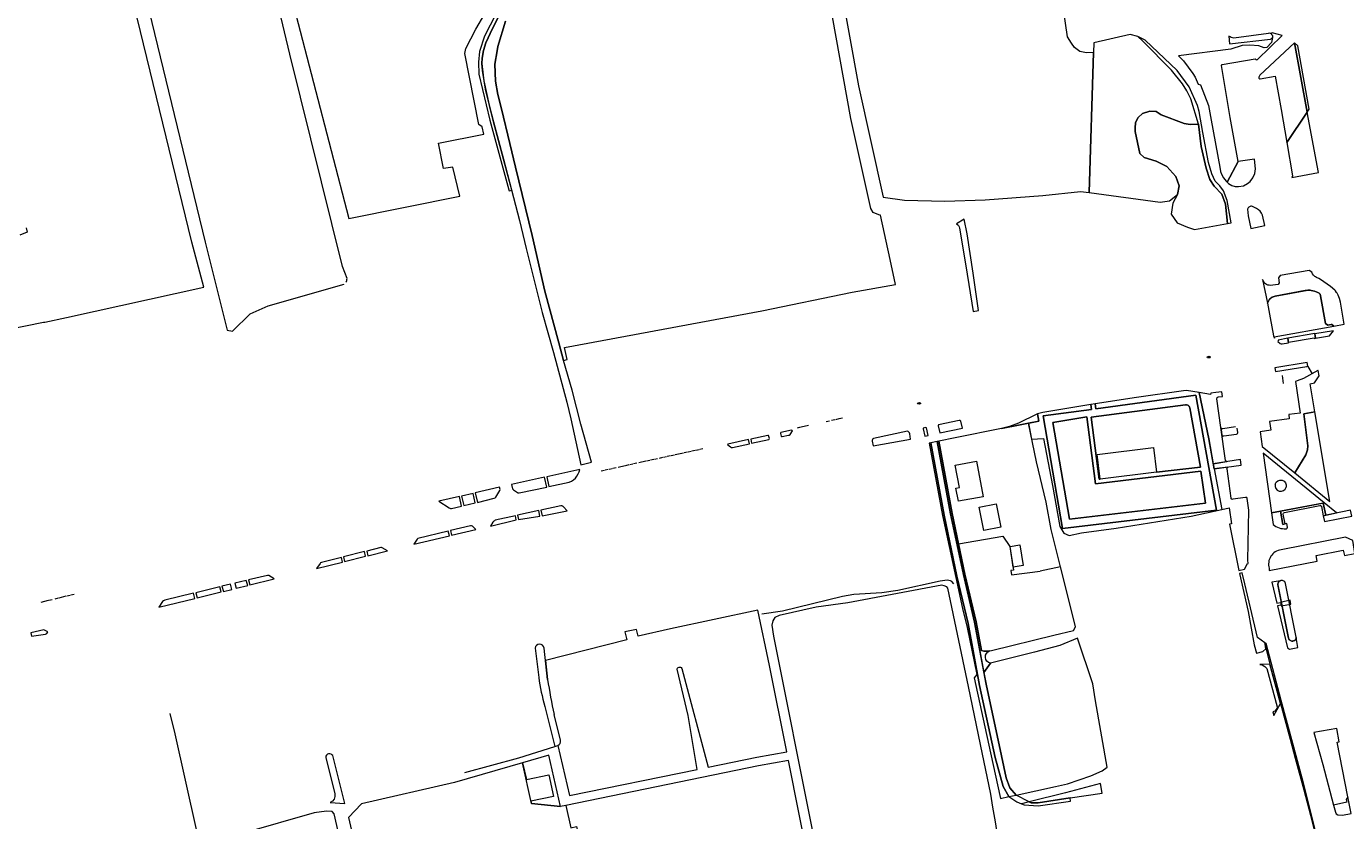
# Model space of a CAD drawing. Header units: metres. Extents: x 209813 to 223847, y 571801 to 587119.
# Tile 503 of 656: x 216223 to 216625, y 581809 to 582051. Entities that reach past the tile are written whole.
import ezdxf
from ezdxf.enums import TextEntityAlignment as Align

# ---------------------------------------------------------------- set-up
doc = ezdxf.new("R2010")
doc.units = ezdxf.units.M
for name, color, linetype, lineweight in [('B-RO-BV-GELEIDECONSTRUCTIE-G', 8, 'Continuous', 0), ('B-RO-GK-BESCHOEIING-G', 8, 'GK-BESCHOEIING', 0), ('B-RO-GR-BEPLANTING_CULTUUR_BOSPLANTSOEN-GV', 8, 'Continuous', 0), ('B-RO-GR-BEPLANTING_CULTUUR_HEESTERS-GV', 8, 'Continuous', 0), ('B-RO-GR-BEPLANTING_CULTUUR_ROOS-GV', 8, 'Continuous', 0), ('B-RO-GR-BEPLANTING_CULTUUR_VASTE PLANTENVAK-GV', 8, 'Continuous', 0), ('B-RO-GR-BOUWLAND-GV', 8, 'Continuous', 0), ('B-RO-GR-GRAS-GV', 8, 'Continuous', 0), ('B-RO-GR-GROENVOORZIENING-GV', 8, 'Continuous', 0), ('B-RO-GR-HAAG-GV', 8, 'Continuous', 0), ('B-RO-KL-WATER_BRANDLEIDING_PUT-S', 8, 'Continuous', 0), ('B-RO-KL-WATER_PUT-S', 8, 'Continuous', 0), ('B-RO-KW-KUNSTWERK_DEK-GV', 8, 'Continuous', 0), ('B-RO-OG-TERREIN_CULTUURSCHEIDING-GV', 8, 'Continuous', 0), ('B-RO-OG-WATER_GREPPEL-GV', 8, 'Continuous', 0), ('B-RO-OG-WEG-GV', 8, 'Continuous', 0), ('B-RO-VH-ONVERHARD-GV', 8, 'Continuous', 0), ('B-RO-VH-VERHARDING_HALFVERHARDING-GV', 8, 'Continuous', 0), ('B-RO-VH-VERHARDING_OPEN-GV', 8, 'Continuous', 0), ('B-RO-VH-VERHARDING_STRAATBAKSTEEN-GV', 8, 'Continuous', 0), ('B-RO-VH-VERHARDING_TEGEL-GV', 8, 'Continuous', 0), ('B-RO-VW-MARKERING-G', 8, 'Continuous', 0)]:
    doc.layers.add(name, color=color, linetype=linetype, lineweight=lineweight)
doc.styles.add('NLCS-ISO', font='txt')
doc.linetypes.add('GK-BESCHOEIING', pattern='A,30,-5,[1,NLCS.shx,S=1,R=0,X=0,Y=0],-5', length=40)

# ---------------------------------------------------------------- blocks, each defined once
blk = doc.blocks.new('SKL-WATER_BRANDKRAAN_BRANDPUT-SO')
at = {"color": 0, "linetype": 'ByBlock', "lineweight": 18}
blk.add_ellipse((0, 0), major_axis=(2.5, 0), ratio=0.54, dxfattribs=at)
at = {"color": 0, "linetype": 'ByBlock', "lineweight": 18, "style": 'NLCS-ISO'}
blk.add_text('bk', height=1.5, dxfattribs=at).set_placement((0.2, 0), align=Align.MIDDLE_CENTER)
blk = doc.blocks.new('SKL-WATER_WATERLEIDINGPUT-SO')
at = {"color": 0, "linetype": 'ByBlock', "lineweight": 18}
blk.add_ellipse((0, 0), major_axis=(2.5, 0), ratio=0.54, dxfattribs=at)
at = {"color": 0, "linetype": 'ByBlock', "lineweight": 18, "style": 'NLCS-ISO'}
blk.add_text('wl', height=1.5, dxfattribs=at).set_placement((0, 0), align=Align.MIDDLE_CENTER)

msp = doc.modelspace()

# ---------------------------------------------------------------- linework, layer by layer
at = {"layer": 'B-RO-BV-GELEIDECONSTRUCTIE-G'}
msp.add_line((216461.325, 581929.35), (216459.116, 581928.843), dxfattribs=at)
msp.add_line((216461.325, 581929.35), (216459.116, 581928.843), dxfattribs=at)
at = {"layer": 'B-RO-BV-GELEIDECONSTRUCTIE-G', "flags": 128}
for points in [[(216467.766, 581930.719), (216466.736, 581930.49)], [(216467.766, 581930.719), (216466.736, 581930.49)], [(216469.353, 581931.073), (216468.335, 581930.846)], [(216469.353, 581931.073), (216468.335, 581930.846)], [(216470.584, 581931.347), (216469.553, 581931.117)], [(216470.584, 581931.347), (216469.553, 581931.117)], [(216471.754, 581931.607), (216470.724, 581931.378)], [(216471.754, 581931.607), (216470.724, 581931.378)], [(216458.936, 581928.802), (216457.907, 581928.565)], [(216458.936, 581928.802), (216457.907, 581928.565)], [(216423.375, 581921.072), (216424.352, 581921.286)], [(216423.375, 581921.072), (216424.352, 581921.286)], [(216424.567, 581921.333), (216425.544, 581921.547)], [(216424.567, 581921.333), (216425.544, 581921.547)], [(216425.759, 581921.594), (216426.735, 581921.807)], [(216425.759, 581921.594), (216426.735, 581921.807)], [(216426.95, 581921.854), (216427.927, 581922.068)], [(216426.95, 581921.854), (216427.927, 581922.068)], [(216428.142, 581922.115), (216429.119, 581922.329)], [(216428.142, 581922.115), (216429.119, 581922.329)], [(216403.192, 581916.657), (216405.361, 581917.132)], [(216403.192, 581916.657), (216405.361, 581917.132)], [(216405.576, 581917.179), (216406.553, 581917.392)], [(216405.576, 581917.179), (216406.553, 581917.392)], [(216406.768, 581917.44), (216407.744, 581917.653)], [(216406.768, 581917.44), (216407.744, 581917.653)], [(216407.959, 581917.7), (216408.936, 581917.914)], [(216407.959, 581917.7), (216408.936, 581917.914)], [(216409.522, 581918.042), (216411.691, 581918.517)], [(216409.522, 581918.042), (216411.691, 581918.517)], [(216411.906, 581918.564), (216412.883, 581918.777)], [(216411.906, 581918.564), (216412.883, 581918.777)], [(216413.098, 581918.824), (216414.075, 581919.038)], [(216413.098, 581918.824), (216414.075, 581919.038)], [(216414.29, 581919.085), (216415.267, 581919.299)], [(216414.29, 581919.085), (216415.267, 581919.299)], [(216415.853, 581919.427), (216416.83, 581919.641)], [(216415.853, 581919.427), (216416.83, 581919.641)], [(216417.045, 581919.688), (216418.021, 581919.901)], [(216417.045, 581919.688), (216418.021, 581919.901)], [(216418.236, 581919.948), (216419.213, 581920.162)], [(216418.236, 581919.948), (216419.213, 581920.162)], [(216419.428, 581920.209), (216420.405, 581920.423)], [(216419.428, 581920.209), (216420.405, 581920.423)], [(216420.62, 581920.47), (216423.16, 581921.025)], [(216420.62, 581920.47), (216423.16, 581921.025)], [(216398.054, 581915.533), (216399.03, 581915.747)], [(216398.054, 581915.533), (216399.03, 581915.747)], [(216399.245, 581915.794), (216400.222, 581916.008)], [(216399.245, 581915.794), (216400.222, 581916.008)], [(216400.437, 581916.055), (216401.414, 581916.268)], [(216400.437, 581916.055), (216401.414, 581916.268)], [(216401.629, 581916.315), (216402.606, 581916.529)], [(216401.629, 581916.315), (216402.606, 581916.529)], [(216232.537, 581876.733), (216234.732, 581877.268)], [(216232.537, 581876.733), (216234.732, 581877.268)], [(216234.898, 581877.308), (216235.906, 581877.554)], [(216234.898, 581877.308), (216235.906, 581877.554)], [(216236.104, 581877.602), (216237.113, 581877.848)], [(216236.104, 581877.602), (216237.113, 581877.848)], [(216227.117, 581875.413), (216229.316, 581875.949)], [(216227.117, 581875.413), (216229.316, 581875.949)], [(216229.459, 581875.984), (216230.468, 581876.229)], [(216229.459, 581875.984), (216230.468, 581876.229)], [(216231.364, 581876.448), (216232.372, 581876.693)], [(216231.364, 581876.448), (216232.372, 581876.693)]]:
    msp.add_lwpolyline(points, dxfattribs=at)
at = {"layer": 'B-RO-GK-BESCHOEIING-G', "flags": 128}
for points in [[(216504.671, 581881.922), (216503.684, 581882.07), (216501.541, 581881.766), (216488.631, 581878.984), (216483.686, 581878.225), (216475.155, 581877.683), (216471.755, 581877.108), (216453.384, 581872.593), (216447.137, 581871.754)], [(216505.721, 581880.956), (216505.146, 581881.647), (216504.671, 581881.922)], [(216266.396, 581841.404), (216267.859, 581835.124), (216274.404, 581805.939), (216262.011, 581803.035)], [(216356.372, 581823.38), (216372.883, 581827.857), (216383.851, 581831.285)]]:
    msp.add_lwpolyline(points, dxfattribs=at)
at = {"layer": 'B-RO-GR-BEPLANTING_CULTUUR_BOSPLANTSOEN-GV', "flags": 128}
msp.add_lwpolyline([(216516.925, 581856.721), (216514.883, 581853.94), (216515.551, 581850.33), (216520.235, 581828.391), (216521.721, 581821.717), (216522.824, 581818.604), (216524.73, 581816.451), (216536.746, 581819.089), (216540.432, 581819.861), (216547.578, 581822.368), (216550.987, 581823.852), (216552.567, 581824.937), (216548.996, 581845.244), (216548.111, 581850.46), (216543.516, 581864.367), (216538.021, 581862.182), (216530.344, 581860.134)], close=True, dxfattribs=at)
at = {"layer": 'B-RO-GR-BEPLANTING_CULTUUR_HEESTERS-GV', "flags": 128}
for points in [[(216609.672, 582046.236), (216613.602, 582025.085), (216614.21, 582025.992), (216610.758, 582045.376)], [(216580.406, 582021.473), (216577.836, 582021.339), (216576.067, 582021.673), (216568.992, 582024.244), (216567.49, 582025.346), (216565.587, 582025.379), (216563.318, 582024.645), (216562.016, 582023.509), (216561.181, 582021.94), (216561.081, 582020.237), (216561.115, 582019.202), (216562.45, 582012.491), (216563.785, 582011.256), (216567.484, 582010.146), (216570.697, 582008.452), (216573.501, 582005.472), (216574.494, 582002.55), (216573.968, 581999.979), (216572.563, 581997.295), (216572.096, 581993.906), (216573.848, 581991.277), (216577.06, 581989.933), (216579.221, 581989.231), (216589.291, 581991.062), (216588.667, 581996.973), (216587.499, 582000.011), (216585.221, 582002.524), (216583.819, 582004.569), (216582.71, 582007.958), (216581.191, 582014.561)], [(216608.953, 582005.166), (216617.023, 582006.665), (216613.602, 582025.085), (216607.357, 582015.777), (216609.082, 582005.674)], [(216597.471, 582010.775), (216592.567, 582010.008), (216589.202, 582003.684), (216589.594, 582003.315), (216590.582, 582002.676), (216591.597, 582002.393), (216592.613, 582002.337), (216594.188, 582002.61), (216595.358, 582003.265), (216596.2, 582003.923), (216597.016, 582005.037), (216597.556, 582006.355), (216597.764, 582007.777)], [(216615.964, 581933.517), (216612.521, 581932.948), (216613.822, 581923.165), (216613.655, 581921.896), (216613.212, 581920.389), (216609.774, 581914.85), (216620.492, 581906.105)], [(216443.697, 581925.229), (216443.965, 581923.926), (216449.254, 581925.077), (216449.362, 581925.2), (216449.389, 581925.342), (216449.13, 581926.254), (216448.944, 581926.335)], [(216455.694, 581926.645), (216456.443, 581927.758), (216456.379, 581927.876), (216456.118, 581927.938), (216452.918, 581927.209), (216452.784, 581927.053), (216452.79, 581926.88), (216452.98, 581926.065), (216453.105, 581925.964), (216453.317, 581925.95), (216455.239, 581926.372), (216455.414, 581926.427)], [(216622.493, 581902.657), (216618.755, 581905.711), (216618.463, 581905.653), (216619.26, 581901.96)]]:
    msp.add_lwpolyline(points, close=True, dxfattribs=at)
at = {"layer": 'B-RO-GR-BEPLANTING_CULTUUR_HEESTERS-GV'}
for points in [[(216587.817, 581928.37, -0.4544046), (216587.229, 581928.717)], [(216587.678, 581925.751, -0.4364245), (216588.106, 581926.189)], [(216592.048, 581926.745, 0.4451581), (216592.443, 581927.248)], [(216603.156, 581899.096, 0.1803977), (216607.091, 581897.78)], [(216607.303, 581897.82, 0.3169945), (216607.541, 581898.25)], [(216605.62, 581891.359, 0.4630683), (216601.984, 581885.728)]]:
    msp.add_lwpolyline(points, format="xyb", dxfattribs=at)
at = {"layer": 'B-RO-GR-BEPLANTING_CULTUUR_HEESTERS-GV', "flags": 128}
for points in [[(216587.229, 581928.717), (216587.678, 581925.751)], [(216591.727, 581928.919), (216587.817, 581928.37)], [(216588.106, 581926.189), (216592.048, 581926.745)], [(216592.443, 581927.248), (216592.246, 581928.564)], [(216605.437, 581903.153), (216602.666, 581902.635), (216603.156, 581899.096)], [(216607.541, 581898.25), (216607.348, 581899.38), (216606.181, 581899.127), (216605.437, 581903.153)], [(216607.091, 581897.78), (216607.303, 581897.82)], [(216601.984, 581885.728), (216602.031, 581885.011), (216616.675, 581887.898), (216616.333, 581889.61), (216624.613, 581891.266), (216624.941, 581889.627), (216628.161, 581890.211), (216627.518, 581894.175), (216625.246, 581895.272), (216605.62, 581891.359)]]:
    msp.add_lwpolyline(points, dxfattribs=at)
at = {"layer": 'B-RO-GR-BEPLANTING_CULTUUR_ROOS-GV', "flags": 128}
msp.add_lwpolyline([(216359.754, 581897.577), (216358.752, 581898.581), (216358.465, 581898.675), (216358.165, 581898.667), (216352.006, 581897.267), (216352.336, 581895.835)], close=True, dxfattribs=at)
at = {"layer": 'B-RO-GR-BEPLANTING_CULTUUR_VASTE PLANTENVAK-GV', "flags": 128}
for points in [[(216615.897, 581957.333), (216616.105, 581956.037), (216620.43, 581956.733), (216621.663, 581958.327)], [(216605.918, 581954.311), (216607.884, 581954.661), (216607.659, 581956.061), (216604.768, 581955.419), (216604.749, 581955.177), (216604.639, 581955.047), (216605.336, 581954.361), (216605.596, 581954.298)], [(216501.468, 581927.074), (216508.337, 581928.511), (216507.811, 581930.714), (216507.545, 581930.884), (216507.377, 581930.903), (216501.007, 581929.516), (216500.974, 581929.267)], [(216492.462, 581925.196), (216492.24, 581926.829), (216492.124, 581927.163), (216492.016, 581927.307), (216491.889, 581927.44), (216491.73, 581927.533), (216491.523, 581927.61), (216481.134, 581925.414), (216480.971, 581925.266), (216480.892, 581925.13), (216480.784, 581924.757), (216480.794, 581924.555), (216481.051, 581923.155)], [(216496.815, 581926.1), (216497.86, 581926.319), (216497.342, 581928.666), (216497.128, 581928.781), (216496.389, 581928.535), (216496.371, 581928.347)], [(216443.281, 581923.779), (216443.024, 581925.075), (216436.718, 581923.668), (216436.604, 581923.523), (216437.527, 581922.805), (216437.851, 581922.676), (216438.118, 581922.673)], [(216370.632, 581911.322), (216370.976, 581909.979), (216371.268, 581909.678), (216372.467, 581908.906), (216372.627, 581908.826), (216372.795, 581908.783), (216372.978, 581908.765), (216381.41, 581910.564), (216380.761, 581913.567)], [(216381.438, 581913.717), (216382.082, 581910.708), (216388.309, 581912.046), (216389.001, 581912.353), (216389.631, 581912.74), (216390.179, 581913.274), (216390.627, 581913.871), (216390.985, 581914.545), (216391.272, 581915.24), (216391.5, 581915.947)], [(216359.599, 581908.762), (216360.238, 581905.873), (216365.422, 581907.124), (216365.706, 581907.246), (216365.891, 581907.446), (216367.143, 581909.461), (216367.207, 581909.79), (216367.046, 581910.471)], [(216354.743, 581907.648), (216348.483, 581906.211), (216351.622, 581904.162), (216351.817, 581904.062), (216352.006, 581904.001), (216352.376, 581903.975), (216355.437, 581904.714)], [(216355.398, 581907.798), (216356.103, 581904.875), (216359.585, 581905.715), (216358.919, 581908.606)], [(216364.264, 581898.637), (216372.138, 581900.487), (216371.869, 581901.783), (216365.721, 581900.385), (216365.441, 581900.274), (216365.275, 581900.161), (216365.13, 581900.021), (216365.013, 581899.858)], [(216379.349, 581901.629), (216378.976, 581903.355), (216372.514, 581901.923), (216372.784, 581900.621)], [(216387.684, 581903.279), (216386.555, 581904.538), (216386.422, 581904.651), (216386.283, 581904.734), (216386.127, 581904.777), (216385.754, 581904.792), (216379.621, 581903.495), (216380.001, 581901.739)], [(216340.882, 581893.052), (216351.694, 581895.682), (216351.364, 581897.118), (216342.035, 581894.814), (216341.837, 581894.641)], [(216319.043, 581887.624), (216318.742, 581889.055), (216312.624, 581887.513), (216312.376, 581887.386), (216312.2, 581887.203), (216311.175, 581885.663)], [(216326.139, 581889.392), (216325.808, 581890.837), (216319.383, 581889.217), (216319.684, 581887.783)], [(216326.78, 581889.551), (216332.778, 581891.04), (216331.167, 581892.027), (216331.001, 581892.078), (216330.808, 581892.097), (216326.448, 581890.998)], [(216285.263, 581879.292), (216284.845, 581880.867), (216282.274, 581880.254), (216282.688, 581878.656)], [(216290.135, 581880.495), (216289.699, 581882.025), (216286.184, 581881.187), (216286.599, 581879.622)], [(216290.776, 581880.654), (216298.207, 581882.489), (216296.582, 581883.489), (216296.372, 581883.558), (216296.196, 581883.575), (216290.342, 581882.179)], [(216274.009, 581876.525), (216273.611, 581878.12), (216264.838, 581875.99), (216264.597, 581875.91), (216264.374, 581875.79), (216264.084, 581875.544), (216263.006, 581873.838)], [(216274.65, 581876.682), (216282.048, 581878.495), (216281.633, 581880.095), (216274.252, 581878.278)], [(216223.871, 581866.056), (216224.084, 581865.039), (216228.356, 581865.623), (216228.759, 581865.761), (216229.111, 581866.275), (216228.127, 581866.861), (216227.842, 581866.961)]]:
    msp.add_lwpolyline(points, close=True, dxfattribs=at)
at = {"layer": 'B-RO-GR-BOUWLAND-GV', "flags": 128}
for points in [[(216387.241, 581813.273), (216385.64, 581812.944), (216376.75, 581813.854), (216374.015, 581826.305), (216353.3, 581820.273), (216324.871, 581813.766), (216320.916, 581809.637), (216329.155, 581773.598), (216379.397, 581554.964), (216399.078, 581443.387), (216413.767, 581370.557), (216425.624, 581373.728), (216456.183, 581382.508), (216463.093, 581384.051), (216474.75, 581387.303)], [(216502.759, 581587.115), (216495.629, 581623.672), (216471.216, 581746.567), (216455.202, 581827.034), (216446.084, 581825.361), (216387.241, 581813.273), (216388.734, 581806.448), (216390.501, 581806.811), (216399.508, 581767.613), (216441.177, 581567.605), (216466.092, 581437.706), (216468.891, 581422.461), (216473.277, 581399.701)]]:
    msp.add_lwpolyline(points, dxfattribs=at)
at = {"layer": 'B-RO-GR-GRAS-GV', "flags": 128}
for points in [[(216320.442, 581974.289), (216319.082, 581977.919), (216302.939, 582042.841), (216282.912, 582126.966), (216278.169, 582125.823)], [(216245.345, 582116.326), (216277.182, 581985.324), (216283.869, 581958.525), (216285.524, 581958.224), (216290.877, 581963.507), (216296.347, 581965.896), (216319.54, 581972.532)], [(216544.188, 582043.593), (216542.529, 582044.853), (216541.613, 582046.131), (216540.46, 582048.072), (216538.709, 582060.056), (216537.332, 582065.879), (216536.819, 582072.063), (216534.526, 582089.707), (216534.201, 582090.401), (216523.967, 582098.737), (216519.82, 582100.782), (216518.185, 582101.776), (216516.9, 582102.418), (216515.258, 582102.579), (216514.15, 582102.474)], [(216467.385, 582088.443), (216467.743, 582082.004), (216468.179, 582079.92), (216476.606, 582033.179), (216484.135, 581999.159), (216490.663, 581998.19), (216502.966, 581997.873), (216515.27, 581998.27), (216532.891, 581999.619), (216544.429, 582000.88), (216547.054, 582000.529), (216548.308, 582043.326), (216546.248, 582043.174), (216544.188, 582043.593)], [(216216.759, 581958.686), (216227.774, 581960.977), (216228.146, 581960.98), (216234.759, 581962.333), (216276.726, 581971.642), (216273.03, 581985.324), (216250.448, 582078.242), (216249.035, 582079.912), (216245.041, 582079.146), (216223.518, 582073.188), (216204.065, 582067.77)], [(216368.864, 582052.872), (216366.462, 582045.132), (216366.303, 582043.809), (216365.562, 582039.788), (216365.827, 582034.602), (216366.514, 582030.527), (216367.626, 582026.135), (216370.113, 582015.499), (216371.844, 582008.27), (216376.937, 581987.422), (216380.835, 581970.391), (216385.161, 581954.65), (216386.512, 581949.237), (216387.68, 581949.472), (216386.839, 581953.166), (216447.067, 581964.436), (216474.699, 581970.078), (216487.87, 581972.409), (216486.304, 581980.124), (216483.365, 581993.609), (216482.794, 581993.688), (216481.089, 581994.408), (216480.395, 581995.614), (216474.271, 582023.188), (216464.173, 582079.198)], [(216299.453, 582075.764), (216321.024, 581992.588), (216354.889, 581999.393), (216352.774, 582008.244), (216349.952, 582007.854), (216348.338, 582015.625), (216362.267, 582018.394), (216361.701, 582020.636), (216360.668, 582021.352), (216356.39, 582043.005), (216356.688, 582044.564), (216359.772, 582050.403), (216365.278, 582059.91)], [(216222.462, 581989.734), (216222.76, 581988.413), (216220.541, 581987.505)], [(216524.996, 581764.269), (216518.441, 581808.214), (216517.648, 581812.699), (216517.056, 581816.739), (216513.844, 581831.916), (216510.186, 581849.609), (216503.89, 581879.682), (216503.561, 581880.114), (216502.801, 581880.397), (216502.065, 581880.528), (216473.361, 581875.224), (216463.693, 581873.887), (216452.348, 581871.35), (216451.038, 581870.715), (216450.483, 581869.683), (216450.13, 581868.373), (216450.69, 581864.978), (216474.441, 581745.636), (216495.086, 581641.212)], [(216384.809, 581831.585), (216388.33, 581816.26), (216427.354, 581824.277), (216424.599, 581840.767), (216421.203, 581854.888), (216421.299, 581855.172), (216421.498, 581855.397), (216421.843, 581855.542), (216422.215, 581855.504), (216422.413, 581855.396), (216422.646, 581855.103), (216430.71, 581824.966), (216445.516, 581828.008), (216454.674, 581829.687), (216449.43, 581856.038), (216445.874, 581872.892), (216419.193, 581867.263), (216409.289, 581864.972), (216408.871, 581867.033), (216405.254, 581866.299), (216405.867, 581863.899), (216381.029, 581857.559), (216381.681, 581851.769)], [(216316.481, 581810.757), (216315.865, 581811.447), (216314.198, 581811.515), (216310.419, 581811.013), (216289.124, 581804.936), (216281.645, 581803.24), (216274.7, 581802.544), (216262.713, 581800.22), (216259.805, 581799.274), (216254.465, 581796.833), (216255.681, 581792.968), (216256.589, 581793.049), (216257.502, 581792.731), (216258.256, 581789.437), (216261.337, 581775.831), (216281.515, 581692.285), (216301.987, 581608.485), (216315.742, 581550.072)], [(216377.093, 581549.527), (216373.696, 581564.92), (216358.295, 581627.974), (216339.855, 581706.176), (216325.863, 581769.716), (216316.481, 581810.757)]]:
    msp.add_lwpolyline(points, dxfattribs=at)
at = {"layer": 'B-RO-GR-GRAS-GV'}
for points in [[(216320.132, 581973.131, 0.1542205), (216320.442, 581974.289)], [(216381.681, 581851.769, 0.0149404), (216383.663, 581841.055)]]:
    msp.add_lwpolyline(points, format="xyb", dxfattribs=at)
at = {"layer": 'B-RO-GR-GRAS-GV', "flags": 128}
msp.add_lwpolyline([(216376.609, 581814.53), (216376.75, 581813.854), (216385.64, 581812.944), (216382.033, 581828.64), (216374.015, 581826.305), (216375.216, 581821.197), (216382.11, 581822.638), (216383.503, 581815.971)], close=True, dxfattribs=at)
at = {"layer": 'B-RO-GR-GROENVOORZIENING-GV', "flags": 128}
for points in [[(216367.527, 582058.193), (216362.457, 582048.289), (216360.932, 582043.611), (216360.6, 582040.36), (216360.687, 582036.702), (216364.069, 582022.626), (216369.862, 582001.313), (216369.946, 582001.081), (216370.72, 582001.284), (216368.233, 582010.777), (216365.188, 582022.156), (216362.738, 582032.097), (216361.77, 582037.815), (216361.601, 582039.949), (216361.709, 582041.574), (216362.074, 582043.96), (216362.794, 582046.294), (216364.817, 582050.679), (216367.914, 582056.686)], [(216584.057, 581938.878), (216580.648, 581939.446), (216583.612, 581925.293), (216584.891, 581917.692), (216589.087, 581918.334)], [(216586.367, 581938.072), (216587.771, 581938.252), (216587.571, 581939.664), (216585.713, 581939.391), (216584.123, 581939.273), (216584.057, 581938.878)], [(216588.687, 581918.695), (216587.224, 581928.748), (216585.991, 581937.536)], [(216617.961, 581904.564), (216618.492, 581901.794), (216619.26, 581901.96), (216618.463, 581905.653), (216605.437, 581903.153), (216606.181, 581899.127), (216606.873, 581899.287), (216606.297, 581902.249)], [(216606.624, 581902.757), (216617.47, 581904.875)], [(216626.016, 581815.935), (216622.695, 581832.582), (216623.396, 581832.715), (216622.685, 581836.747), (216615.632, 581835.544), (216618.369, 581825.778), (216621.651, 581813.313)]]:
    msp.add_lwpolyline(points, dxfattribs=at)
at = {"layer": 'B-RO-GR-GROENVOORZIENING-GV'}
for points in [[(216585.991, 581937.536, -0.3160652), (216586.367, 581938.072)], [(216589.087, 581918.334, -0.4033676), (216588.687, 581918.695)], [(216617.47, 581904.875, -0.534185), (216617.961, 581904.564)]]:
    msp.add_lwpolyline(points, format="xyb", dxfattribs=at)
at = {"layer": 'B-RO-GR-GROENVOORZIENING-GV', "flags": 128}
for points in [[(216608.24, 581861), (216610.719, 581861.574), (216610.239, 581864.552), (216610.196, 581864.322), (216610.108, 581864.106), (216609.9, 581863.824), (216609.619, 581863.615), (216609.402, 581863.527), (216609.172, 581863.483), (216608.938, 581863.485), (216608.6, 581863.575), (216608.395, 581863.689), (216608.217, 581863.841), (216608.015, 581864.127), (216607.932, 581864.346), (216604.587, 581880.765), (216604.61, 581881.005), (216604.679, 581881.235), (216604.792, 581881.447), (216604.945, 581881.634), (216605.13, 581881.787), (216605.456, 581881.941), (216602.838, 581881.513), (216604.354, 581875.042), (216605.476, 581875.256), (216605.634, 581874.427), (216604.547, 581874.22), (216607.543, 581861.427)], [(216626.993, 581810.833), (216626.016, 581815.935), (216625.491, 581815.094), (216625.658, 581814.293), (216621.651, 581813.313), (216622.193, 581811.255), (216622.406, 581810.745), (216622.958, 581810.439), (216624.359, 581810.329)]]:
    msp.add_lwpolyline(points, close=True, dxfattribs=at)
at = {"layer": 'B-RO-GR-HAAG-GV', "flags": 128}
for points in [[(216617.961, 581904.564), (216618.492, 581901.794), (216619.26, 581901.96), (216618.463, 581905.653), (216605.437, 581903.153)], [(216605.437, 581903.153), (216606.181, 581899.127), (216606.873, 581899.287), (216606.297, 581902.249)]]:
    msp.add_lwpolyline(points, dxfattribs=at)
at = {"layer": 'B-RO-GR-HAAG-GV'}
msp.add_lwpolyline([(216606.297, 581902.249, -0.4688225), (216606.624, 581902.757)], format="xyb", dxfattribs=at)
at = {"layer": 'B-RO-KW-KUNSTWERK_DEK-GV', "flags": 128}
msp.add_lwpolyline([(216605.476, 581875.256), (216605.667, 581874.253), (216608.596, 581874.811), (216608.381, 581875.94)], close=True, dxfattribs=at)
at = {"layer": 'B-RO-OG-TERREIN_CULTUURSCHEIDING-GV', "flags": 128}
for points in [[(216561.88, 582048.196), (216559.587, 582048.778), (216548.49, 582046.247), (216548.308, 582043.326), (216547.054, 582000.529), (216568.653, 581997.642), (216571.573, 581998.051), (216573.968, 581999.979), (216574.494, 582002.55), (216573.501, 582005.472), (216570.697, 582008.452), (216567.484, 582010.146), (216563.785, 582011.256), (216562.45, 582012.491), (216561.115, 582019.202), (216561.081, 582020.237), (216561.181, 582021.94), (216562.016, 582023.509), (216563.318, 582024.645), (216565.587, 582025.379), (216567.49, 582025.346), (216568.992, 582024.244), (216576.067, 582021.673), (216577.836, 582021.339), (216580.406, 582021.473), (216578.037, 582029.119), (216576.835, 582031.589), (216575.5, 582033.76), (216572.129, 582037.967), (216563.427, 582046.735)], [(216580.406, 582021.473), (216581.191, 582014.561), (216582.71, 582007.958), (216583.819, 582004.569), (216585.221, 582002.524), (216587.499, 582000.011), (216588.667, 581996.973), (216589.291, 581991.062), (216590.392, 581991.318), (216589.124, 581998.146), (216587.993, 582001.098), (216586.887, 582002.586), (216585.457, 582004.036), (216584.51, 582006.209), (216583.423, 582009.74), (216581.732, 582018.916), (216580.614, 582025.345), (216580.113, 582027.151), (216577.52, 582032.85), (216573.933, 582037.843), (216564.117, 582047.128), (216561.88, 582048.196), (216563.427, 582046.735)], [(216602.961, 582047.95), (216602.706, 582046.382), (216601.271, 582044.879), (216600.437, 582044.712), (216598.801, 582045.347), (216596.064, 582045.58), (216593.728, 582045.447), (216590.257, 582044.312), (216574.308, 582042.288), (216575.875, 582040.807), (216578.679, 582036.909), (216579.36, 582035.739), (216580.317, 582033.601), (216580.976, 582033.395), (216583.491, 582027.112), (216584.235, 582022.614), (216586.871, 582008.278), (216587.145, 582007.008), (216587.396, 582006.143), (216588.001, 582005.023), (216588.809, 582004.054), (216589.202, 582003.684), (216592.567, 582010.008)], [(216592.567, 582010.008), (216590.105, 582023.504), (216587.451, 582039.388), (216587.603, 582039.616), (216597.686, 582041.422), (216598.025, 582041.184), (216598.221, 582041.119), (216598.461, 582041.173), (216605.995, 582048.465), (216602.923, 582049.286), (216602.375, 582049.155)], [(216595.385, 581995.414), (216595.536, 581993.379), (216596.394, 581989.51), (216600.634, 581990.45), (216599.939, 581993.585)], [(216598.127, 581995.639), (216596.868, 581996.317)], [(216585.195, 581916.069), (216583.612, 581925.293), (216580.648, 581939.446), (216576.758, 581940.094), (216575.83, 581939.991), (216561.529, 581937.932), (216548.859, 581935.993), (216549.06, 581934.472), (216579.626, 581938.579), (216585.9, 581903.448), (216538.891, 581897.932), (216532.958, 581932.308), (216547.735, 581934.294), (216547.538, 581935.79), (216532.845, 581933.303), (216531.27, 581932.879), (216531.699, 581930.664), (216528.464, 581930.037), (216529.465, 581925.224), (216533.046, 581925.384), (216535.841, 581910.979), (216538.051, 581898.549), (216539.275, 581896.496), (216540.885, 581895.757), (216544.653, 581896.554), (216555.303, 581897.975), (216578.134, 581901.674), (216587.509, 581903.703)], [(216516.626, 581860.538), (216515.844, 581860.428), (216514.829, 581860.457), (216514.162, 581860.578), (216512.537, 581869.358), (216509.115, 581883.891), (216505.221, 581902.453), (216501.117, 581924.545), (216500.627, 581924.444), (216504.731, 581902.356), (216508.627, 581883.783), (216512.047, 581869.255), (216514.883, 581853.94)], [(216589.365, 581916.614), (216585.195, 581916.069), (216587.509, 581903.703), (216589.728, 581904.184), (216590.44, 581899.282), (216589.881, 581899.203), (216592.751, 581885.092)], [(216590.352, 581907.151), (216589.124, 581916.09)], [(216594.783, 581907.383), (216590.922, 581906.805)], [(216592.751, 581885.092), (216594.428, 581885.475), (216595.372, 581887.151), (216595.572, 581887.182), (216595.487, 581888.254), (216595.775, 581903.438), (216595.278, 581907.015)], [(216514.883, 581853.94), (216516.925, 581856.721)]]:
    msp.add_lwpolyline(points, dxfattribs=at)
for points in [[(216613.602, 582025.085), (216609.672, 582046.236), (216599.161, 582036.394), (216598.993, 582036.207), (216598.812, 582035.821), (216598.825, 582035.484), (216598.918, 582035.36), (216599.074, 582035.285), (216599.253, 582035.285), (216603.85, 582036.087), (216605.632, 582025.879), (216607.357, 582015.777)], [(216601.432, 581966.759), (216602.261, 581962.238), (216603.33, 581956.773), (216603.611, 581955.996), (216603.517, 581956.445), (216621.68, 581959.677), (216621.118, 581960.166), (216620.9, 581960.181), (216619.856, 581959.996), (216619.131, 581960.566), (216617.694, 581969.008), (216617.508, 581969.451), (216617.406, 581969.605), (216617.206, 581969.793), (216616.877, 581969.99), (216615.855, 581970.388), (216614.83, 581970.653), (216614.455, 581970.7), (216613.785, 581970.69), (216613.016, 581970.601), (216603.789, 581968.908), (216603.179, 581968.688), (216602.847, 581968.529), (216602.563, 581968.346), (216602.389, 581968.203), (216602.133, 581967.93)], [(216615.964, 581933.517), (216614.541, 581942.132), (216615.851, 581942.348), (216617.264, 581944.548), (216616.973, 581946.159), (216616.809, 581946.116), (216612.421, 581943.706), (216610.526, 581942.959), (216609.984, 581942.82), (216611.452, 581933.145), (216607.946, 581932.674), (216608.138, 581931.428), (216602.067, 581930.555), (216602.445, 581927.888), (216599.227, 581927.396), (216599.863, 581922.943), (216609.774, 581914.85), (216613.212, 581920.389), (216613.655, 581921.896), (216613.822, 581923.165), (216612.521, 581932.948)], [(216547.681, 581931.908), (216550.107, 581912.926), (216550.379, 581912.96), (216549.42, 581920.536), (216566.671, 581922.685), (216567.629, 581915.109), (216581.036, 581916.664), (216577.761, 581934.736), (216577.631, 581935.077), (216577.491, 581935.277), (216577.315, 581935.445), (216577.11, 581935.576), (216576.763, 581935.69), (216576.399, 581935.699)], [(216582.592, 581905.611), (216581.127, 581915.36), (216548.967, 581911.54), (216546.351, 581932.015), (216535.887, 581930.236), (216540.979, 581900.727)], [(216618.755, 581905.711), (216600.13, 581920.929), (216602.666, 581902.635), (216605.437, 581903.153)], [(216601.008, 581861.106), (216600.759, 581862.557), (216600.675, 581862.961), (216598.38, 581864.59), (216594.572, 581881.015), (216593.783, 581884.331), (216592.918, 581884.147), (216595.523, 581872.513), (216597.425, 581862.296), (216598.092, 581859.778), (216600.079, 581860.301)], [(216603.391, 581840.705), (216605.423, 581844.418), (216602.16, 581856.483), (216599.112, 581856.288), (216599.809, 581856.189), (216600.632, 581855.699), (216601.286, 581855.16), (216604.393, 581843.408), (216604.383, 581842.96), (216603.734, 581842.121), (216603.107, 581841.83)]]:
    msp.add_lwpolyline(points, close=True, dxfattribs=at)
at = {"layer": 'B-RO-OG-TERREIN_CULTUURSCHEIDING-GV'}
for points in [[(216602.873, 582048.77, -0.2340682), (216602.961, 582047.95)], [(216596.868, 581996.317, 0.4225074), (216595.394, 581995.454)], [(216599.939, 581993.585, 0.2090245), (216598.127, 581995.639)], [(216589.124, 581916.09, -0.4670641), (216589.365, 581916.614)], [(216603.833, 581911.394, -1), (216607.14, 581910.549)], [(216590.922, 581906.805, -0.4521567), (216590.352, 581907.151)], [(216595.278, 581907.015, 0.4996845), (216594.783, 581907.383)], [(216516.925, 581856.721, -0.7588933), (216516.626, 581860.538)]]:
    msp.add_lwpolyline(points, format="xyb", dxfattribs=at)
at = {"layer": 'B-RO-OG-WATER_GREPPEL-GV'}
for points in [[(216591.218, 582047.738, -0.1257733), (216589.702, 582048.333)], [(216602.873, 582048.77, 0.3745566), (216601.704, 582049.116)], [(216602.364, 582047.384, 0.2332576), (216602.961, 582047.95)], [(216506.573, 581990.941, -0.2455853), (216507.428, 581989.699)], [(216380.601, 581861.364, 0.8876988), (216377.877, 581861.308)], [(216378.961, 581852.36, 0.0334798), (216380.819, 581843.539)], [(216384.809, 581831.585, 0.3806306), (216385.601, 581833.166)], [(216316.089, 581828.489, 0.7635314), (216313.952, 581828)], [(216316.743, 581816.801, -0.3575098), (216315.287, 581814.194)]]:
    msp.add_lwpolyline(points, format="xyb", dxfattribs=at)
at = {"layer": 'B-RO-OG-WATER_GREPPEL-GV', "flags": 128}
for points in [[(216589.702, 582048.333), (216589.843, 582046.003)], [(216589.843, 582046.003), (216602.364, 582047.384)], [(216601.745, 582049.133), (216591.218, 582047.738)], [(216508.91, 581992.39), (216506.573, 581990.941)], [(216507.428, 581989.699), (216509.406, 581978.165), (216511.59, 581964.192), (216513.213, 581964.531), (216511.613, 581975.924), (216509.732, 581987.877), (216508.91, 581992.39)], [(216377.877, 581861.308), (216378.961, 581852.36)], [(216381.681, 581851.769), (216380.601, 581861.364)], [(216380.819, 581843.539), (216383.851, 581831.285), (216384.809, 581831.585)], [(216385.601, 581833.166), (216383.663, 581841.055)], [(216315.287, 581814.194), (216319.783, 581813.828), (216316.089, 581828.489)], [(216313.966, 581827.97), (216316.743, 581816.801)]]:
    msp.add_lwpolyline(points, dxfattribs=at)
msp.add_lwpolyline([(216604.593, 581880.645), (216607.932, 581864.346), (216608.015, 581864.127), (216608.141, 581863.929), (216608.303, 581863.76), (216608.495, 581863.627), (216608.709, 581863.534), (216608.938, 581863.485), (216609.172, 581863.483), (216609.402, 581863.527), (216609.719, 581863.675), (216609.979, 581863.911), (216610.108, 581864.106), (216610.223, 581864.436), (216610.244, 581864.669), (216606.988, 581881.125), (216606.895, 581881.347), (216606.761, 581881.547), (216606.494, 581881.789), (216606.282, 581881.902), (216606.052, 581881.971), (216605.812, 581881.995), (216605.573, 581881.971), (216605.342, 581881.901), (216605.13, 581881.787), (216604.945, 581881.634), (216604.792, 581881.447), (216604.679, 581881.235), (216604.61, 581881.005)], close=True, dxfattribs=at)
at = {"layer": 'B-RO-OG-WEG-GV', "flags": 128}
for points in [[(216522.69, 581929.011), (216520.271, 581928.449), (216531.699, 581930.664), (216531.27, 581932.879), (216531.068, 581932.824), (216525.407, 581930.028)], [(216522.533, 581815.983), (216520.802, 581819.045), (216518.293, 581827.909), (216513.59, 581849.939), (216510.09, 581868.843), (216506.674, 581883.348), (216502.769, 581901.968), (216498.668, 581924.04), (216498.178, 581923.939), (216502.278, 581901.871), (216508.333, 581873.49), (216509.781, 581867.617), (216512.706, 581853.277), (216511.908, 581852.226), (216516.855, 581829.312), (216519.946, 581815.431)], [(216550.958, 581817.02), (216550.473, 581820.021), (216539.76, 581817.172), (216528.707, 581814.384), (216529.322, 581814.064), (216531.407, 581814.034), (216541.226, 581815.565)]]:
    msp.add_lwpolyline(points, close=True, dxfattribs=at)
at = {"layer": 'B-RO-VH-ONVERHARD-GV', "flags": 128}
for points in [[(216367.914, 582056.686), (216364.817, 582050.679), (216362.794, 582046.294), (216362.074, 582043.96), (216361.709, 582041.574), (216361.601, 582039.949), (216362.215, 582034.664), (216363.836, 582027.266), (216365.188, 582022.156), (216368.233, 582010.777), (216373.155, 581991.987), (216375.151, 581983.393), (216378.522, 581969.943), (216379.994, 581963.841), (216383.446, 581951.611), (216387.598, 581936.455), (216388.776, 581931.444), (216391.85, 581917.374), (216395.135, 581918.106), (216391.835, 581929.732), (216389.136, 581940.156), (216386.512, 581949.237), (216385.161, 581954.65), (216380.835, 581970.391), (216376.937, 581987.422), (216371.844, 582008.27), (216370.113, 582015.499), (216367.626, 582026.135), (216366.514, 582030.527), (216365.827, 582034.602), (216365.562, 582039.788), (216366.303, 582043.809), (216366.462, 582045.132), (216368.864, 582052.872)], [(216538.295, 581886.205), (216535.404, 581897.597), (216533.864, 581905.884), (216530.92, 581918.227), (216528.464, 581930.037), (216520.271, 581928.449), (216506.149, 581925.584), (216501.117, 581924.545), (216505.221, 581902.453)], [(216505.221, 581902.453), (216509.115, 581883.891), (216512.537, 581869.358), (216514.162, 581860.578), (216514.829, 581860.457), (216515.844, 581860.428), (216517.242, 581860.624), (216536.231, 581865.264), (216542.256, 581866.71), (216542.819, 581867.85), (216541.696, 581872.451), (216538.295, 581886.205), (216532.084, 581884.828)], [(216507.168, 581893.172), (216520.65, 581895.54), (216522.766, 581892.368), (216523.974, 581885.2), (216523.1, 581885.053), (216523.328, 581883.702), (216532.084, 581884.828)]]:
    msp.add_lwpolyline(points, dxfattribs=at)
for points in [[(216548.859, 581935.993), (216547.538, 581935.79), (216547.735, 581934.294), (216532.958, 581932.308), (216538.891, 581897.932), (216585.9, 581903.448), (216579.626, 581938.579), (216549.06, 581934.472)], [(216550.379, 581912.96), (216550.107, 581912.926), (216547.681, 581931.908), (216576.399, 581935.699), (216576.642, 581935.705), (216576.998, 581935.625), (216577.216, 581935.515), (216577.491, 581935.277), (216577.686, 581934.968), (216577.761, 581934.736), (216581.036, 581916.664), (216567.629, 581915.109)], [(216535.887, 581930.236), (216546.351, 581932.015), (216548.967, 581911.54), (216581.127, 581915.36), (216582.592, 581905.611), (216540.979, 581900.727)], [(216506.13, 581917.212), (216512.592, 581918.459), (216514.697, 581907.595), (216507.097, 581906.211), (216506.327, 581910.237), (216507.424, 581910.447)], [(216513.473, 581904.4), (216518.679, 581905.433), (216520.091, 581898.32), (216514.885, 581897.287)], [(216522.865, 581892.427), (216525.842, 581892.889), (216526.828, 581886.54), (216523.851, 581886.078)]]:
    msp.add_lwpolyline(points, close=True, dxfattribs=at)
at = {"layer": 'B-RO-VH-VERHARDING_HALFVERHARDING-GV', "flags": 128}
for points in [[(216498.668, 581924.04), (216502.769, 581901.968), (216506.674, 581883.348), (216510.09, 581868.843), (216513.59, 581849.939), (216518.293, 581827.909), (216520.802, 581819.045), (216522.533, 581815.983), (216524.73, 581816.451), (216522.824, 581818.604), (216521.721, 581821.717), (216520.235, 581828.391), (216515.551, 581850.33), (216512.047, 581869.255), (216508.627, 581883.783), (216504.731, 581902.356), (216500.627, 581924.444)], [(216541.368, 581814.546), (216541.226, 581815.565), (216531.407, 581814.034), (216529.322, 581814.064), (216528.707, 581814.384), (216526.38, 581813.803), (216527.227, 581813.454), (216531.441, 581813.167)]]:
    msp.add_lwpolyline(points, close=True, dxfattribs=at)
at = {"layer": 'B-RO-VH-VERHARDING_HALFVERHARDING-GV'}
msp.add_lwpolyline([(216603.833, 581911.394, 0.9849369), (216607.14, 581910.549)], format="xyb", dxfattribs=at)
at = {"layer": 'B-RO-VH-VERHARDING_HALFVERHARDING-GV', "flags": 128}
for points in [[(216528.707, 581814.384), (216524.73, 581816.451)], [(216522.533, 581815.983), (216524.917, 581814.406), (216526.38, 581813.803)]]:
    msp.add_lwpolyline(points, dxfattribs=at)
at = {"layer": 'B-RO-VH-VERHARDING_OPEN-GV', "flags": 128}
for points in [[(216621.118, 581960.166), (216621.677, 581959.687), (216624.921, 581960.333), (216623.768, 581966.994), (216623.457, 581968.134), (216623.262, 581968.689), (216623.021, 581969.228), (216622.729, 581969.743), (216622.565, 581969.99), (216622.204, 581970.457), (216622.007, 581970.677), (216620.687, 581971.854), (216617.663, 581973.965), (216617.165, 581974.233), (216616.475, 581974.528), (216616.077, 581974.784), (216615.888, 581974.928), (216615.689, 581975.117), (216615.546, 581975.294), (216615.259, 581975.741), (216615.008, 581976.246), (216614.225, 581976.705), (216605.338, 581975.221), (216604.809, 581974.486), (216605.07, 581972.974), (216604.707, 581972.471), (216603.146, 581972.219), (216602.344, 581972.169), (216601.947, 581972.196), (216601.555, 581972.285), (216601.182, 581972.441), (216600.849, 581972.662), (216600.573, 581972.942), (216600.347, 581973.268), (216599.991, 581973.921), (216601.432, 581966.759), (216602.133, 581967.93), (216602.389, 581968.203), (216602.563, 581968.346), (216602.847, 581968.529), (216603.179, 581968.688), (216603.789, 581968.908), (216613.785, 581970.69), (216614.455, 581970.7), (216614.83, 581970.653), (216615.855, 581970.388), (216616.877, 581969.99), (216617.206, 581969.793), (216617.406, 581969.605), (216617.508, 581969.451), (216617.694, 581969.008), (216619.131, 581960.566), (216619.856, 581959.996), (216620.9, 581960.181)], [(216618.957, 581792.663), (216619.231, 581792.714), (216617.852, 581798.5), (216615.417, 581808.351), (216612.48, 581820.104), (216609.505, 581831.093), (216605.614, 581845.327), (216601.025, 581862.713), (216600.675, 581862.961), (216600.656, 581862.518), (216602.671, 581854.432), (216605.423, 581844.418), (216608.401, 581833.481), (216609.945, 581827.703), (216612.594, 581818.043), (216614.566, 581810.35), (216618.677, 581793.847)]]:
    msp.add_lwpolyline(points, close=True, dxfattribs=at)
at = {"layer": 'B-RO-VH-VERHARDING_STRAATBAKSTEEN-GV', "flags": 128}
msp.add_lwpolyline([(216584.891, 581917.692), (216585.195, 581916.069), (216593.471, 581917.214), (216593.193, 581918.93)], close=True, dxfattribs=at)
at = {"layer": 'B-RO-VH-VERHARDING_TEGEL-GV', "flags": 128}
for points in [[(216616.105, 581956.037), (216615.881, 581957.431), (216607.659, 581956.061), (216607.853, 581954.838), (216615.746, 581956.162), (216615.775, 581955.984)], [(216613.621, 581948.639), (216603.751, 581947.014), (216603.956, 581945.818), (216613.446, 581947.344), (216613.803, 581947.534)], [(216618.834, 581900.009), (216627.174, 581901.703), (216626.806, 581903.477), (216618.492, 581901.794)]]:
    msp.add_lwpolyline(points, close=True, dxfattribs=at)
at = {"layer": 'B-RO-VW-MARKERING-G', "flags": 128}
for points in [[(216613.796, 581947.36), (216615.086, 581945.17)], [(216606.373, 581942.145), (216606.043, 581944.614)]]:
    msp.add_lwpolyline(points, dxfattribs=at)

# ---------------------------------------------------------------- block references
at = {"layer": 'B-RO-KL-WATER_BRANDLEIDING_PUT-S', "xscale": 0.2, "yscale": 0.2, "zscale": 0.2}
msp.add_blockref('SKL-WATER_BRANDKRAAN_BRANDPUT-SO', (216495.104, 581936.121), dxfattribs=at)
at = {"layer": 'B-RO-KL-WATER_PUT-S', "xscale": 0.2, "yscale": 0.2, "zscale": 0.2}
msp.add_blockref('SKL-WATER_WATERLEIDINGPUT-SO', (216583.542, 581950.261), dxfattribs=at)

doc.saveas('drawing.dxf')
